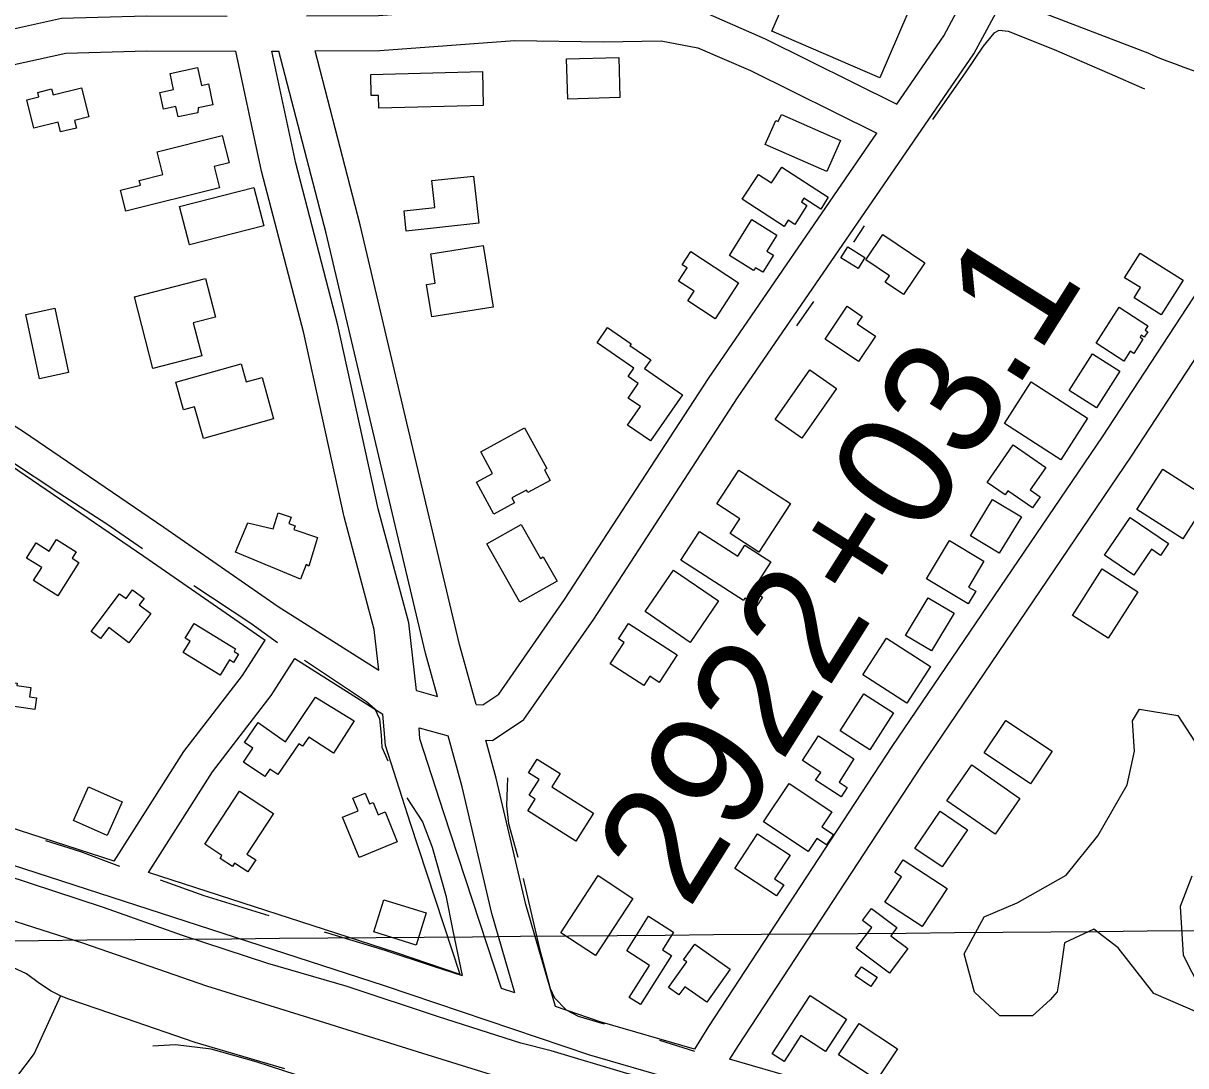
# Model space of a CAD drawing. Extents: x 3567028 to 3605064, y 510945 to 536587.
# Drawn here: x 3585311 to 3586306, y 522418 to 523310 of the extents above; entities that cross this region are included whole.
import ezdxf

# ---------------------------------------------------------------- set-up
doc = ezdxf.new("R2010")
doc.units = 0
for name, color, linetype in [('V-BLDG-OTLN', 7, 'Continuous'), ('V-GRID-MAJR', 7, 'Continuous'), ('V-RAIL-TRAK', 7, 'Continuous'), ('V-ROAD-CNTR', 7, 'Continuous'), ('V-SITE-VEGE', 7, 'Continuous'), ('V-SURV-IDEN', 7, 'Continuous'), ('V-TOPO-SHOR', 7, 'Continuous')]:
    doc.layers.add(name, color=color, linetype=linetype)

msp = doc.modelspace()

# ---------------------------------------------------------------- linework, layer by layer
at = {"layer": 'V-BLDG-OTLN'}
for points in [[(3585975.322, 523358.858), (3586067.844, 523319.17), (3586044.028, 523263.653), (3585951.508, 523303.341)], [(3585443.575, 523230.023), (3585441.634, 523239.054), (3585431.037, 523236.777), (3585427.992, 523250.943), (3585439.686, 523253.458), (3585436.722, 523267.237), (3585460.248, 523272.295), (3585463.514, 523257.101), (3585469.419, 523258.369), (3585473.265, 523240.484), (3585460.731, 523237.789), (3585460.399, 523233.641)], [(3585775.847, 523279.672), (3585820.477, 523281.02), (3585821.511, 523246.722), (3585776.881, 523245.376)], [(3585608.29, 523266.5), (3585703.882, 523268.873), (3585704.603, 523239.822), (3585615.378, 523237.604), (3585615.105, 523248.506), (3585608.74, 523248.348)], [(3585360.91, 523254.973), (3585367.086, 523230.213), (3585354.819, 523227.153), (3585356.457, 523220.583), (3585342.889, 523217.19800000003), (3585340.796, 523225.587), (3585320.136, 523220.434), (3585314.055, 523244.811), (3585324.295, 523247.367), (3585323.384, 523251.01900000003), (3585335.295, 523253.99), (3585336.565, 523248.901)], [(3585998.487, 523183.45900000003), (3585945.909, 523206.518), (3585954.881, 523226.985), (3585957.019, 523226.05), (3585959.659, 523232.075), (3586010.105, 523209.95)], [(3585425.667, 523200.085), (3585481.211, 523214.06700000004), (3585487.083, 523190.742), (3585474.389, 523187.547), (3585478.938, 523169.48000000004), (3585398.826, 523149.313), (3585394.2430000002, 523167.518), (3585411.2290000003, 523171.794), (3585410.234, 523175.744), (3585430.509, 523180.854)], [(3585962.114, 523136.31), (3585926.223, 523159.588), (3585940.066, 523180.93), (3585951.194, 523173.711), (3585959.919, 523187.162), (3585999.81, 523161.29000000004), (3585993.307, 523151.26300000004), (3585978.861, 523160.632), (3585976.794, 523157.446), (3585981.5700000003, 523154.349), (3585971.0330000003, 523138.102), (3585965.5670000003, 523141.637)], [(3585696.38, 523179.521), (3585700.775, 523139.104), (3585638.702, 523132.354), (3585636.822, 523149.641), (3585663.262, 523152.516), (3585660.747, 523175.646)], [(3585444.853, 523153.343), (3585508.378, 523169.72500000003), (3585516.8140000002, 523137.015), (3585453.289, 523120.635)], [(3585915.213, 523111.597), (3585934.45, 523142.17600000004), (3585955.645, 523128.841), (3585947.143, 523115.32800000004), (3585952.878, 523111.722), (3585943.727, 523097.175), (3585937.536, 523101.07), (3585935.949, 523098.55100000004)], [(3586046.514, 523129.39), (3586082.398, 523105.11100000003), (3586064.191, 523078.202), (3586048.556, 523088.78), (3586052.173, 523094.126), (3586031.927, 523107.829)], [(3585704.65, 523120.05100000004), (3585712.969, 523067.256), (3585660.54, 523058.996), (3585656.176, 523086.699), (3585663.559, 523087.863), (3585659.6210000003, 523112.955)], [(3585882.191, 523114.829), (3585923.063, 523088.178), (3585902.964, 523057.348), (3585879.498, 523072.648), (3585884.9560000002, 523081.022), (3585871.673, 523089.681), (3585878.953, 523100.847), (3585874.829, 523103.534)], [(3586025.291, 523100.49700000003), (3586010.664, 523109.608), (3586016.446, 523118.88800000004), (3586031.071, 523109.772)], [(3586284.703, 523060.66500000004), (3586261.44, 523075.177), (3586266.947, 523084.00800000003), (3586253.358, 523092.485), (3586266.484, 523113.536), (3586303.34, 523090.542)], [(3585406.2770000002, 523076.136), (3585467.037, 523091.70900000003), (3585475.485, 523058.757), (3585456.475, 523053.884), (3585463.723, 523025.61), (3585421.971, 523014.909)], [(3585325.0160000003, 523006.113), (3585313.265, 523061.059), (3585337.919, 523066.332), (3585349.6720000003, 523011.38800000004)], [(3586025.744, 523020.717), (3585997.17, 523039.94), (3586016.0670000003, 523068.032), (3586028.8910000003, 523059.40400000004), (3586024.595, 523053.018), (3586040.33, 523042.39900000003)], [(3586248.699, 523067.254), (3586273.292, 523051.398), (3586270.932, 523047.74), (3586273.167, 523046.30100000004), (3586270.111, 523041.564), (3586267.549, 523043.216), (3586266.498, 523041.586), (3586268.9930000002, 523039.981), (3586261.108, 523027.754), (3586258.153, 523029.661), (3586252.705, 523021.215), (3586228.907, 523036.558)], [(3585875.011, 522992.37700000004), (3585847.703, 522952.842), (3585828.12, 522966.369), (3585839.052, 522982.194), (3585828.5700000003, 522989.434), (3585837.268, 523002.027), (3585828.548, 523008.04600000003), (3585833.5160000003, 523015.24100000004), (3585802.133, 523036.92100000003), (3585811.0330000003, 523049.80700000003), (3585831.075, 523035.962), (3585830.09, 523034.53500000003), (3585847.858, 523022.26300000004), (3585842.6520000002, 523014.729)], [(3586205.8200000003, 522996.121), (3586225.7290000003, 523027.357), (3586249.127, 523012.445), (3586229.221, 522981.207)], [(3585441.617, 523003.108), (3585497.417, 523018.716), (3585501.728, 523003.291), (3585515.3740000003, 523007.106), (3585525.235, 522971.858), (3585465.179, 522955.058), (3585457.631, 522982.043), (3585448.245, 522979.42100000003)], [(3586006.894, 522997.814), (3585977.2290000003, 522955.294), (3585954.4590000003, 522971.178), (3585984.139, 523013.69)], [(3586173.4930000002, 523003.35000000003), (3586221.68, 522972.31), (3586198.773, 522936.749), (3586150.588, 522967.789)], [(3585702.438, 522943.49100000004), (3585739.964, 522963.928), (3585758.879, 522929.19800000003), (3585756.97, 522928.16000000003), (3585761.92, 522919.069), (3585742.722, 522908.614), (3585741.528, 522910.80700000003), (3585729.079, 522904.02400000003), (3585731.352, 522899.848), (3585713.7490000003, 522890.261), (3585698.944, 522917.445), (3585712.58, 522924.875)], [(3586135.85, 522917.156), (3586158.102, 522949.379), (3586185.883, 522930.197), (3586172.5870000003, 522910.94200000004), (3586180.98, 522905.146), (3586174.42, 522895.65), (3586153.475, 522910.115), (3586151.075, 522906.641)], [(3585923.301, 522927.95900000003), (3585967.4990000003, 522899.283), (3585940.4280000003, 522857.559), (3585915.8030000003, 522873.53500000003), (3585924.0810000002, 522886.292), (3585904.508, 522898.996)], [(3586263.869, 522894.249), (3586286.137, 522928.809), (3586325.6410000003, 522903.354), (3586324.1410000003, 522901.02400000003), (3586330.615, 522896.852), (3586321.682, 522882.983), (3586314.866, 522887.374), (3586303.031, 522869.018)], [(3586121.518, 522871.52400000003), (3586140.4280000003, 522902.771), (3586164.9590000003, 522887.927), (3586146.051, 522856.67600000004)], [(3585492.727, 522857.739), (3585503.102, 522882.75800000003), (3585524.846, 522877.646), (3585529.073, 522891.4), (3585540.355, 522887.74), (3585538.387, 522882.239), (3585543.612, 522880.273), (3585542.487, 522876.972), (3585562.842, 522870.216), (3585555.506, 522845.73000000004), (3585553.035, 522847.124), (3585548.293, 522834.699)], [(3586236.231, 522855.05), (3586258.147, 522887.278), (3586290.982, 522864.946), (3586284.119, 522854.854), (3586276.194, 522860.244), (3586261.139, 522838.109)], [(3585735.937, 522814.754), (3585707.575, 522864.68200000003), (3585736.906, 522881.344), (3585753.483, 522852.169), (3585755.9420000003, 522853.56700000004), (3585767.73, 522832.813)], [(3585889.5640000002, 522875.45), (3585922.461, 522854.196), (3585928.519, 522863.57), (3585950.666, 522849.26300000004), (3585934.755, 522824.635), (3585943.443, 522819.02400000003), (3585938.7430000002, 522811.74700000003), (3585928.466, 522818.387), (3585927.198, 522816.425), (3585873.7430000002, 522850.96400000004)], [(3585340.759, 522820.316), (3585319.896, 522833.419), (3585326.808, 522844.425), (3585313.752, 522852.621), (3585321.969, 522865.708), (3585333.208, 522858.64900000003), (3585339.469, 522868.618), (3585356.365, 522858.01), (3585352.943, 522852.558), (3585358.714, 522848.91000000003)], [(3586119.452, 522813.45900000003), (3586083.882, 522834.732), (3586103.488, 522867.51), (3586133.004, 522849.859), (3586119.843, 522827.857), (3586125.897, 522824.23600000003)], [(3585867.304, 522842.226), (3585905.844, 522815.925), (3585881.657, 522780.483), (3585843.117, 522806.783)], [(3586234.146, 522843.38300000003), (3586264.721, 522823.81200000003), (3586239.262, 522784.038), (3586208.687, 522803.606)], [(3585420.058, 522805.161), (3585401.415, 522780.2), (3585384.148, 522793.096), (3585377.163, 522783.745), (3585369.194, 522789.699), (3585393.436, 522822.157), (3585398.9590000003, 522818.033), (3585404.46, 522825.395), (3585414.3710000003, 522817.994), (3585410.256, 522812.48000000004)], [(3586065.862, 522786.457), (3586085.107, 522818.702), (3586107.3710000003, 522805.41500000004), (3586088.1240000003, 522773.167)], [(3585457.219, 522796.635), (3585492.633, 522774.887), (3585491.349, 522772.794), (3585495.326, 522770.351), (3585490.984, 522763.281), (3585487.361, 522765.506), (3585479.3880000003, 522752.517), (3585447.878, 522771.867), (3585453.752, 522781.431), (3585449.49, 522784.04600000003)], [(3585828.941, 522796.75800000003), (3585870.481, 522769.771), (3585855.207, 522746.262), (3585847.078, 522751.542), (3585841.913, 522743.596), (3585813.258, 522762.212), (3585825.019, 522780.31700000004), (3585820.2660000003, 522783.405)], [(3586087.3740000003, 522759.939), (3586067.132, 522728.367), (3586029.3710000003, 522752.581), (3586049.615, 522784.15)], [(3585321.0700000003, 522723.13), (3585267.912, 522730.663), (3585269.415, 522741.286), (3585281.007, 522739.643), (3585282.3140000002, 522748.86100000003), (3585305.696, 522745.548), (3585305.431, 522743.684), (3585317.3880000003, 522741.99), (3585316.253, 522733.981), (3585322.483, 522733.098)], [(3586055.7260000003, 522720.101), (3586035.482, 522688.52900000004), (3586009.9390000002, 522704.909), (3586030.184, 522736.479)], [(3585499.395, 522677.931), (3585507.489, 522689.893), (3585500.36, 522694.716), (3585511.978, 522711.889), (3585535.512, 522695.29600000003), (3585560.9790000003, 522733.594), (3585594.025, 522713.24700000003), (3585576.417, 522685.73600000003), (3585555.265, 522699.378), (3585549.897, 522691.61), (3585546.68, 522693.787), (3585528.893, 522667.498), (3585522.065, 522672.117), (3585517.643, 522665.58400000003)], [(3586172.804, 522659.55), (3586133.264, 522685.857), (3586151.7800000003, 522713.68700000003), (3586191.3200000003, 522687.38)], [(3586010.84, 522648.311), (3585988.906, 522662.481), (3585993.2830000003, 522669.254), (3585977.773, 522679.272), (3585991.415, 522700.387), (3586021.752, 522680.79000000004), (3586008.973, 522661.006), (3586016.077, 522656.419)], [(3585783.938, 522610.478), (3585742.7260000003, 522636.463), (3585749.026, 522646.455), (3585744.002, 522649.624), (3585752.524, 522663.13800000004), (3585743.281, 522668.965), (3585750.615, 522680.59500000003), (3585770.325, 522668.168), (3585763.258, 522656.957), (3585799.024, 522634.407)], [(3586142.467, 522616.36600000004), (3586101.274, 522645.02), (3586122.602, 522675.68200000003), (3586163.795, 522647.02900000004)], [(3585382.913, 522615.18200000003), (3585354.055, 522628.06200000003), (3585366.957, 522656.978), (3585395.806, 522644.075)], [(3585966.19, 522659.632), (3586002.741, 522635.351), (3585994.3740000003, 522622.75800000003), (3586004.3030000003, 522616.161), (3585998.3540000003, 522607.207), (3585990.031, 522612.739), (3585982.594, 522601.549), (3585944.44, 522626.897)], [(3585503.092, 522584.11), (3585491.793, 522591.532), (3585489.9560000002, 522588.734), (3585479.376, 522595.683), (3585480.9590000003, 522598.094), (3585466.3000000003, 522607.723), (3585496.164, 522653.189), (3585525.2600000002, 522634.079), (3585502.447, 522599.347), (3585509.889, 522594.45900000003)], [(3585598.308, 522596.476), (3585584.191, 522630.952), (3585597.562, 522636.42600000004), (3585593.128, 522647.25200000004), (3585603.434, 522651.469), (3585607.2, 522642.267), (3585610.323, 522643.545), (3585614.651, 522632.979), (3585620.61, 522635.42100000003), (3585631.049, 522609.884)], [(3586118.795, 522620.2), (3586097.215, 522588.304), (3586073.917, 522604.07), (3586095.509, 522635.955)], [(3585939.193, 522616.757), (3585967.105, 522598.542), (3585953.767, 522578.103), (3585961.713, 522572.92), (3585955.573, 522563.515), (3585919.719, 522586.916)], [(3586063.875, 522594.541), (3586101.4280000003, 522569.917), (3586080.024, 522537.278), (3586048.223, 522558.13300000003), (3586062.489, 522579.889), (3586056.742, 522583.662)], [(3585832.668, 522561.412), (3585800.623, 522512.563), (3585770.848, 522532.097), (3585802.8910000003, 522580.946)], [(3585619.42, 522560.282), (3585655.727, 522549.018), (3585647.163, 522521.42100000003), (3585610.86, 522532.685)], [(3585865.713, 522512.45300000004), (3585839.054, 522470.577), (3585829.5130000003, 522476.651), (3585846.97, 522504.072), (3585827.329, 522516.57300000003), (3585846.107, 522546.075), (3585867.507, 522532.451), (3585857.933, 522517.405)], [(3586052.198, 522497.488), (3586023.636, 522518.713), (3586036.9590000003, 522536.637), (3586029.102, 522542.474), (3586036.772, 522552.794), (3586058.54, 522536.617), (3586053.2260000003, 522529.463), (3586067.867, 522518.574)], [(3585863.188, 522485.099), (3585878.693, 522507.021), (3585875.988, 522508.934), (3585885.503, 522522.387), (3585915.883, 522500.90400000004), (3585895.798, 522472.504), (3585876.93, 522485.849), (3585871.994, 522478.87200000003)], [(3586028.201, 522502.993), (3586041.491, 522493.89), (3586036.156, 522486.103), (3586022.866, 522495.204)], [(3585951.921, 522428.41500000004), (3585984.306, 522478.259), (3586015.434, 522458.03500000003), (3585997.4220000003, 522430.311), (3585976.35, 522444.00200000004), (3585961.977, 522421.882)], [(3586008.659, 522427.69200000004), (3586026.198, 522454.273), (3586058.876, 522432.71400000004), (3586041.335, 522406.13300000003)]]:
    msp.add_lwpolyline(points, close=True, dxfattribs=at)
at = {"layer": 'V-GRID-MAJR'}
msp.add_spline([(3571178.42, 522409.74700000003), (3576457.305, 522452.36100000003), (3581736.185, 522495.743), (3587015.058, 522539.892), (3592293.9250000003, 522584.81), (3597572.785, 522630.495), (3602851.6380000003, 522676.94800000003), (3602851.639, 522676.94800000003)], degree=3, dxfattribs=at)
at = {"layer": 'V-RAIL-TRAK'}
msp.add_lwpolyline([(3584333.17, 522899.35000000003), (3584421.84, 522863.443), (3584518.721, 522826.034), (3584630.423, 522782.422), (3584729.4050000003, 522744.778), (3584834.7090000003, 522706.425), (3584939.677, 522667.408), (3585052.632, 522628.003), (3585155.948, 522590.995), (3585253.629, 522558.023), (3585362.62, 522522.97500000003), (3585467.938, 522486.619), (3585555.003, 522459.381), (3585652.703, 522429.072), (3585761.038, 522395.36)], dxfattribs=at)
at = {"layer": 'V-ROAD-CNTR'}
for points in [[(3585868.534224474, 522406.125161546), (3585795.710370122, 522427.18211943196), (3585620.1527212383, 522486.597000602), (3585226.7905079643, 522614.128745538), (3584925.8631098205, 522716.4995407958), (3584666.28362898, 522810.26235326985), (3584595.496770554, 522837.9352979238), (3584566.8378278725, 522856.79026021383), (3584553.500854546, 522873.2652272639), (3584551.487858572, 522901.91716996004), (3584563.1618352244, 522931.24111131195), (3584598.4817645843, 522980.0560136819), (3584783.211395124, 523213.9855458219), (3585061.808837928, 523571.07883163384), (3585183.481594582, 523735.92550194)], [(3586274.887411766, 523283.9864058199), (3585971.4600186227, 523400.4841728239), (3585692.9885755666, 523528.35591707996), (3585530.3679008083, 523597.65177848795)], [(3586058.48584457, 523241.03449172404), (3586098.7217640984, 523299.58637462), (3586122.502716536, 523344.43228492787)], [(3585553.2528550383, 523316.58134062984), (3585614.9507316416, 523316.9913398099), (3585730.454500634, 523325.389323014), (3585807.4373466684, 523324.439324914), (3585859.363242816, 523325.15432348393), (3585897.1001673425, 523318.2083373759), (3585945.864069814, 523296.86538006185), (3586058.484844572, 523241.03449172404)], [(3585706.7035481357, 522696.898579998), (3585712.58653637, 522696.66458046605), (3585739.39648275, 522714.40254498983), (3585799.072363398, 522800.42537294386), (3585922.179117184, 522989.7129943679), (3586124.419712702, 523284.0124057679), (3586149.0066635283, 523330.378313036)], [(3584879.916201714, 522764.9934438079), (3584915.525130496, 522823.3243271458), (3585056.529848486, 523042.4348889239), (3585112.4037367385, 523129.1047155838), (3585146.2186691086, 523186.51260076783), (3585182.7215961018, 523233.1045075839), (3585212.500536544, 523260.29745319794), (3585251.149459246, 523288.3453971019), (3585292.465376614, 523303.22136734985), (3585343.858273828, 523314.66934445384), (3585416.4641286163, 523316.59334060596), (3585485.364990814, 523316.32434114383)], [(3585560.727840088, 523286.6314005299), (3585616.1387292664, 523286.99939979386), (3585731.358498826, 523295.37538304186), (3585807.4593466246, 523294.437384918), (3585856.829247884, 523295.11638355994), (3585888.254185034, 523289.33239512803), (3585933.1800951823, 523269.669434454), (3586041.3218788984, 523216.0585416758)], [(3585153.336654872, 523139.48569482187), (3585171.0586194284, 523169.574634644), (3585204.7955519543, 523212.63654851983), (3585231.4844985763, 523237.0074997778), (3585265.321430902, 523261.56345066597), (3585300.8413598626, 523274.3514250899), (3585347.550266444, 523284.7574042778), (3585416.80212794, 523286.59140061), (3585493.008975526, 523286.29440120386)], [(3585615.21673111, 522756.73846031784), (3585611.277738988, 522791.58439062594), (3585585.648790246, 522887.79219821), (3585551.0158595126, 523044.9618838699), (3585514.9999315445, 523183.52260674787), (3585493.008975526, 523286.29440120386)], [(3585523.6679142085, 523286.385401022), (3585529.788901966, 523286.42640093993)], [(3585647.3796667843, 522739.305495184), (3585640.8376798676, 522797.16037947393), (3585614.8047319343, 522894.884184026), (3585580.19180116, 523051.96586986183), (3585544.1998731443, 523190.438592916), (3585523.6679142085, 523286.385401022)], [(3585665.419630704, 522734.26350526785), (3585655.318650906, 522771.30843117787), (3585610.002741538, 522961.44805089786), (3585570.2418210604, 523130.5467126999), (3585529.788901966, 523286.42540094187)], [(3585698.427564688, 522727.25051929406), (3585684.3885927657, 522778.7344163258), (3585639.1966831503, 522968.35803707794), (3585599.365762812, 523137.74869829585), (3585560.727840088, 523286.6314005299)], [(3586416.169129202, 523241.497490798), (3586389.2731829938, 523193.4375869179), (3586234.039493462, 522956.46406086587), (3586054.2978529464, 522691.30259118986), (3585897.385166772, 522451.79407020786), (3585885.215191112, 522432.5311087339)], [(3586452.64505625, 523235.43150292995), (3586259.00544353, 522939.8280941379), (3586079.2618030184, 522674.664624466), (3585922.615116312, 522435.5621026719), (3585915.220131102, 522423.8561260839)], [(3585698.427564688, 522727.25051929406), (3585704.1065533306, 522727.02451974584), (3585718.034525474, 522736.24050131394), (3585774.168413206, 522817.15733947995), (3585897.2391670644, 523006.38896101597), (3586041.3218788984, 523216.0585416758)], [(3585153.336654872, 523139.48569482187), (3585166.8256278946, 523101.5687706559), (3585181.510598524, 523067.60383858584), (3585205.254551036, 523034.01490576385), (3585237.285486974, 523007.68995841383), (3585311.3043389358, 522960.8790520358), (3585431.2050991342, 522878.924215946), (3585529.08690337, 522811.1303515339), (3585615.21673111, 522756.73846031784)], [(3585133.3346948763, 523106.204761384), (3585138.8936837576, 523090.57679264), (3585155.21265112, 523052.8338681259), (3585183.0865953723, 523013.4009469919), (3585219.675522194, 522983.33000713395), (3585294.816371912, 522935.809102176), (3585414.1991331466, 522854.2102653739), (3585517.9169257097, 522782.37240905)], [(3585388.7901839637, 522593.143787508), (3585448.3220649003, 522687.060599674), (3585498.588964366, 522752.2434693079), (3585517.9169257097, 522782.37240905)], [(3585418.2541250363, 522583.59180661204), (3585472.9220157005, 522669.83263413), (3585523.138915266, 522734.95150389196), (3585543.433874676, 522766.58844061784)], [(3585543.433874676, 522766.58844061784), (3585618.698724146, 522719.05953567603)], [(3585647.3796667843, 522739.305495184), (3585665.419630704, 522734.26350526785)], [(3585684.79159196, 522496.3919810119), (3585642.392676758, 522625.44172291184), (3585620.8467198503, 522692.16558946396), (3585618.698724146, 522719.05953567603)], [(3585720.319520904, 522484.36800505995), (3585670.9186197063, 522634.73370432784), (3585650.472660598, 522698.04757769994), (3585649.718662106, 522707.50255879)], [(3585649.718662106, 522707.50255879), (3585674.6146123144, 522700.544572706)], [(3585731.677498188, 522480.52401274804), (3585711.975537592, 522548.60587658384), (3585686.4925885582, 522656.9856598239), (3585674.6146123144, 522700.544572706)], [(3585766.298428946, 522468.8070361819), (3585741.0054795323, 522556.21386136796), (3585715.5745303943, 522664.3676450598), (3585706.7035481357, 522696.898579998)], [(3585388.791183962, 522593.143787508), (3585236.248489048, 522642.60068859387), (3585217.8995257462, 522648.841676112)], [(3585684.79159196, 522496.3919810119), (3585629.5887023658, 522515.074943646), (3585418.2551250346, 522583.59180661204)], [(3585731.677498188, 522480.52401274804), (3585720.318520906, 522484.36900505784)], [(3585885.21619111, 522432.53010873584), (3585804.6903521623, 522455.8140621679), (3585766.298428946, 522468.8070361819)], [(3585811.778337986, 522323.9923258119), (3585760.7324400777, 522339.92329394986), (3585602.320756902, 522391.514190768), (3585510.433940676, 522421.6591304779), (3585471.8400178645, 522432.329109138), (3585441.4070787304, 522436.222101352), (3585421.96711761, 522435.02910373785)], [(3586259.1344432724, 522324.850324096), (3586053.1028553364, 522383.987205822), (3585915.220131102, 522423.855126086)]]:
    msp.add_lwpolyline(points, dxfattribs=at)
msp.add_arc((3586553.3903547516, 523953.92119910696), 725.5181021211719, 247.4265338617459, 267.04849219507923, dxfattribs=at)
at = {"layer": 'V-SITE-VEGE'}
for points in [[(3586316.056, 522463.815), (3586278.307, 522480.016), (3586247.69, 522519.07800000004), (3586226.878, 522535.163), (3586201.89, 522523.379), (3586197.7, 522493.51900000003), (3586195.623, 522481.577), (3586189.602, 522474.64400000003), (3586174.562, 522460.8), (3586146.666, 522460.99), (3586124.8850000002, 522481.06700000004), (3586116.144, 522514.003), (3586133.301, 522545.767), (3586161.276, 522557.531), (3586203.2830000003, 522581.155), (3586230.413, 522614.84), (3586255.619, 522658.506), (3586261.794, 522687.356), (3586259.98, 522713.26900000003), (3586266.025, 522723.194), (3586298.867, 522717.98600000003), (3586327.457, 522673.954)], [(3586310.876, 522580.41500000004), (3586300.737, 522554.582), (3586303.438, 522512.719), (3586318.184, 522483.72500000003)]]:
    msp.add_lwpolyline(points, dxfattribs=at)
at = {"layer": 'V-TOPO-SHOR'}
for p, q in [((3586030.563, 523136.88800000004), (3586021.3510000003, 523122.974)), ((3585987.272, 523072.159), (3585972.545, 523051.292)), ((3585855.3170000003, 522440.117), (3585885.3370000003, 522430.797))]:
    msp.add_line(p, q, dxfattribs=at)
for points in [[(3586270.502, 523253.749), (3586240.8140000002, 523267.018), (3586193.248, 523287.39900000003), (3586153.8540000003, 523303.167), (3586145.656, 523304.134), (3586141.386, 523301.731), (3586132.193, 523290.55100000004), (3586117.4590000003, 523268.775), (3586088.92, 523227.95)], [(3585300.174, 522935.69200000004), (3585341.626, 522908.319), (3585382.58, 522881.951), (3585413.035, 522860.674)], [(3585456.967, 522829.27), (3585505.861, 522797.02400000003), (3585528.551, 522780.452)], [(3585551.554, 522765.397), (3585587.5700000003, 522741.435), (3585604.818, 522729.764), (3585611.769, 522723.634), (3585615.968, 522715.094), (3585617.393, 522701.098), (3585617.93, 522690.75800000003), (3585623.019, 522679.17)], [(3585872.9790000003, 522400.826), (3585827.364, 522411.705), (3585762.701, 522430.922), (3585736.705, 522437.457), (3585666.311, 522460.042), (3585588.068, 522486.015), (3585520.381, 522505.856), (3585447.27, 522529.67), (3585379.612, 522553.753), (3585295.626, 522581.276), (3585211.336, 522608.5), (3585133.9990000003, 522634.159), (3585051.5530000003, 522665.608), (3584991.747, 522686.608), (3584952.782, 522700.395)], [(3585725.286, 522664.652), (3585724.514, 522640.651), (3585726.232, 522625.447), (3585734.24, 522596.82800000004)], [(3585639.218, 522647.438), (3585652.7600000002, 522626.97500000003), (3585660.821, 522605.333), (3585672.697, 522563.90400000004), (3585678.573, 522533.764), (3585686.517, 522495.401)], [(3585330.071, 522610.945), (3585360.107, 522601.618), (3585393.463, 522588.925)], [(3585428.043, 522577.438), (3585465.65, 522563.802), (3585521.1720000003, 522546.699)], [(3585738.673, 522578.566), (3585752.846, 522518.306), (3585761.728, 522484.213), (3585765.623, 522476.28500000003), (3585775.58, 522466.188), (3585785.876, 522460.648), (3585808.0130000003, 522454.115)], [(3585568.505, 522532.695), (3585620.387, 522517.136), (3585661.642, 522503.476), (3585686.517, 522495.401)], [(3585534.742, 522415.556), (3585458.085, 522438.155), (3585398.6520000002, 522458.523), (3585349.1750000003, 522475.494), (3585342.84, 522477.956), (3585335.004, 522481.941), (3585325.072, 522488.663), (3585313.9390000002, 522496.90400000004), (3585302.183, 522502.428)], [(3585342.84, 522477.956), (3585320.4960000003, 522428.677), (3585289.934, 522388.905), (3585259.974, 522348.522), (3585232.4390000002, 522308.425), (3585200.899, 522258.664), (3585163.31, 522210.155), (3585119.878, 522148.963), (3585068.474, 522073.29000000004), (3585029.93, 522018.123), (3585011.562, 521989.776), (3584982.1890000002, 521946.967), (3584958.6350000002, 521913.204), (3584947.511, 521901.22500000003)]]:
    msp.add_lwpolyline(points, dxfattribs=at)

# ---------------------------------------------------------------- texts
at = {"layer": 'V-SURV-IDEN'}
msp.add_text('2922+03.1', height=100.00000000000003, rotation=57.81446245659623, dxfattribs=at).set_placement((3585880.2307867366, 522550.81214735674))

doc.saveas('drawing.dxf')
